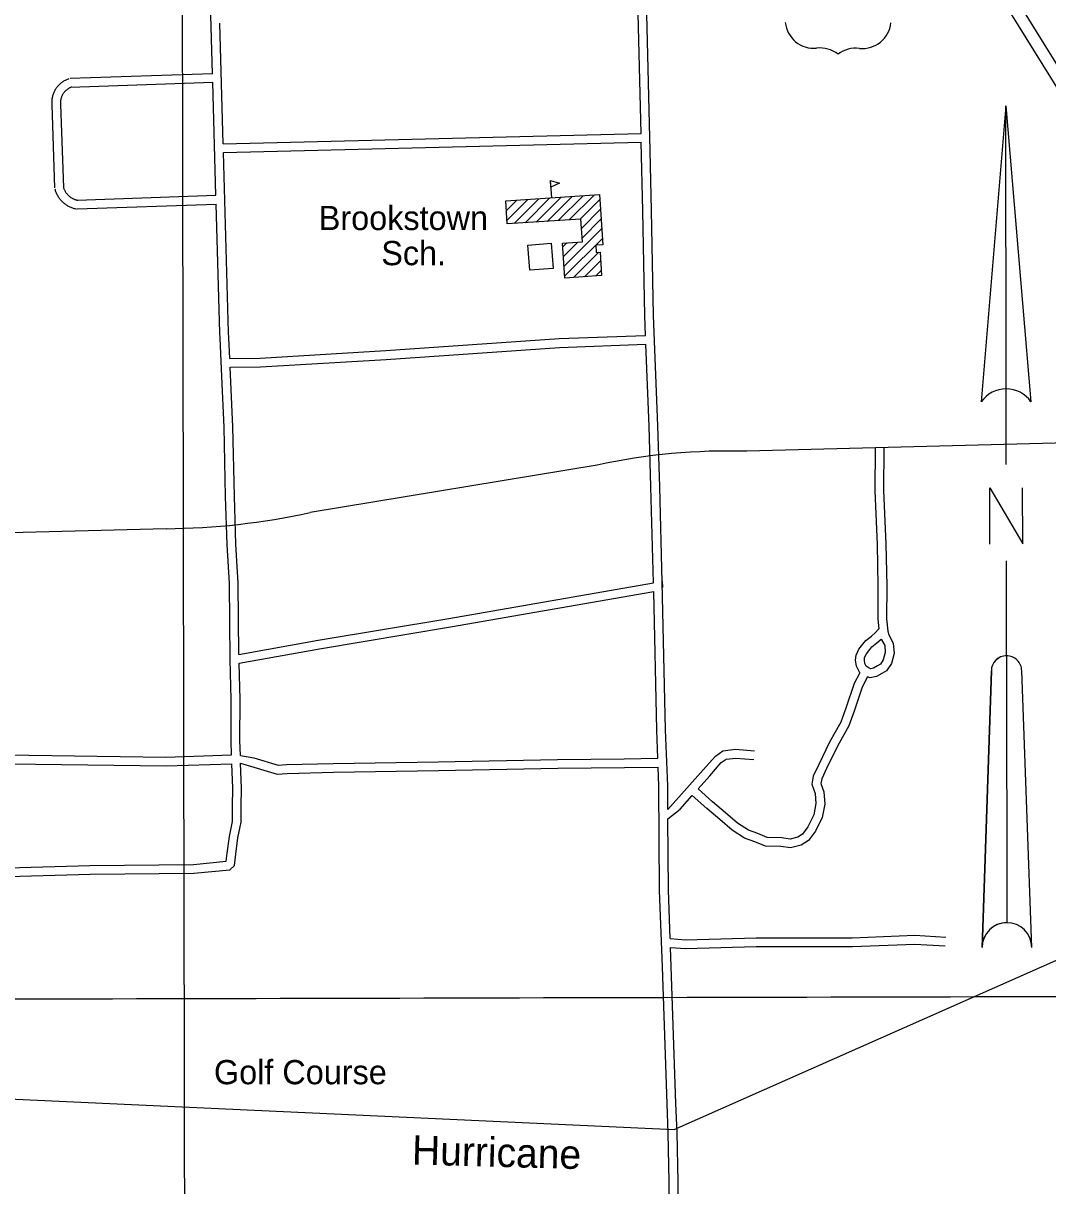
# Model space of a CAD drawing. Extents: x 3313447 to 3351316, y 703786 to 729172.
# Drawn here: x 3343281 to 3346791, y 720684 to 724668 of the extents above; entities that cross this region are included whole.
import ezdxf

# ---------------------------------------------------------------- set-up
doc = ezdxf.new("R2010")
doc.units = 0
for name, color, linetype in [('V-ANNO-SYMB', 7, 'Continuous'), ('V-BLDG-IDEN', 7, 'Continuous'), ('V-BLDG-OTLN', 7, 'Continuous'), ('V-GRID-MAJR', 7, 'Continuous'), ('V-RIVR-IDEN', 7, 'Continuous'), ('V-ROAD-CNTR', 7, 'Continuous'), ('V-ROAD-IDEN', 7, 'Continuous'), ('V-TOPO-SHOR', 7, 'Continuous')]:
    doc.layers.add(name, color=color, linetype=linetype)

msp = doc.modelspace()

# ---------------------------------------------------------------- linework, layer by layer
at = {"layer": 'V-ANNO-SYMB'}
for p, q in [((3346647.368104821, 724385.5314567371), (3346563.844582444, 723370.4088921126)), ((3346647.368104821, 724385.5314567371), (3346733.8444026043, 723370.6561688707)), ((3346648.778036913, 723415.5324814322), (3346647.368104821, 724385.5314567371)), ((3346647.368104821, 724385.5314567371), (3346733.8444026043, 723370.6561688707)), ((3346648.7800369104, 723415.5324843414), (3346647.368104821, 724385.5314567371)), ((3346649.1582248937, 723155.5327593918), (3346648.7800369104, 723415.5324843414)), ((3346650.1099676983, 722500.5334508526), (3346649.6372327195, 722825.5331070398)), ((3346650.1099676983, 722500.5334508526), (3346651.4408984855, 721585.5344188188)), ((3346650.1099676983, 722500.5334508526), (3346651.4408984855, 721585.5344188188)), ((3346566.5636267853, 721500.4108689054), (3346598.185660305, 722448.4578682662)), ((3346598.185661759, 722448.4568682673), (3346566.5646267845, 721500.4108703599)), ((3346736.5654469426, 721500.6581485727), (3346702.185550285, 722448.6091434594))]:
    msp.add_line(p, q, dxfattribs=at)
msp.add_lwpolyline([(3346593.552903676, 722883.467589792), (3346593.273626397, 723075.467386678), (3346705.5527851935, 722883.6305015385), (3346705.2735079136, 723075.6302984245)], dxfattribs=at)
for centre, radius, start, end in [((3346648.928718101, 723312.7548139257), 102.77777780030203, 90.08334630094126, 145.87788796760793), ((3346648.9283504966, 723312.754813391), 102.77777780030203, 34.28879343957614, 90.08333510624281), ((3346648.928718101, 723312.7548139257), 102.77777780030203, 34.28880463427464, 90.0721713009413), ((3346650.185273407, 722448.5335052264), 51.999999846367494, 90.08002618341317, 180.08333173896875), ((3346650.1859371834, 722448.533506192), 51.99999984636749, 90.08665522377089, 180.08334966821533), ((3346650.1859371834, 722448.533506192), 51.99999984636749, 0.08334966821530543, 90.08665522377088), ((3346651.5640423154, 721500.5345080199), 85.00000000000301, 90.08333173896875, 180.08333173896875), ((3346651.565031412, 721500.5345094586), 85.000000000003, 90.0833496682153, 180.0833496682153), ((3346651.565031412, 721500.5345094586), 85.000000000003, 0.08334966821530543, 90.0833496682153), ((3346651.565031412, 721500.5345094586), 85.000000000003, 0.08334966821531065, 90.0833496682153)]:
    msp.add_arc(centre, radius, start, end, dxfattribs=at)
at = {"layer": 'V-BLDG-OTLN'}
for p, q in [((3345091.676, 724070.084), (3345087.711, 724129.953)), ((3344936.465, 724026.502), (3344972.132, 724062.1680000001)), ((3344938.661, 723993.3420000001), (3345009.994, 724064.675)), ((3344962.5870000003, 723981.9130000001), (3345047.857, 724067.183)), ((3345000.449, 723984.42), (3345085.719, 724069.6900000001)), ((3345038.312, 723986.927), (3345123.582, 724072.197)), ((3345076.174, 723989.434), (3345161.444, 724074.704)), ((3345114.037, 723991.942), (3345199.307, 724077.212)), ((3345151.9, 723994.449), (3345237.17, 724079.719)), ((3345189.762, 723996.956), (3345256.651, 724063.845)), ((3345193.649, 723965.487), (3345258.847, 724030.685)), ((3345195.845, 723932.328), (3345261.042, 723997.5260000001)), ((3345133.637, 723834.765), (3345263.238, 723964.366)), ((3345135.833, 723801.606), (3345265.434, 723931.207)), ((3345129.2460000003, 723901.084), (3345143.438, 723915.277)), ((3345131.4420000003, 723867.925), (3345181.3000000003, 723917.784)), ((3345166.535, 723796.952), (3345253.2630000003, 723883.68)), ((3345204.397, 723799.459), (3345259.295, 723854.356)), ((3345242.2600000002, 723801.966), (3345261.49, 723821.197))]:
    msp.add_line(p, q, dxfattribs=at)
for points in [[(3345087.711, 724129.953), (3345118.409, 724120.41), (3345089.238, 724106.9010000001)], [(3344934.269, 724059.661), (3345255.519, 724080.934), (3345266.909, 723908.934), (3345242.968, 723907.349), (3345244.573, 723883.105), (3345257.335, 723883.9500000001), (3345262.674, 723803.318), (3345136.274, 723794.948), (3345128.372, 723914.279), (3345196.74, 723918.806), (3345191.557, 723997.0750000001), (3344939.519, 723980.385)], [(3345016.994, 723822.0920000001), (3345010.221, 723907.841), (3345089.762, 723914.1240000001), (3345096.535, 723828.375)]]:
    msp.add_lwpolyline(points, close=True, dxfattribs=at)
at = {"layer": 'V-GRID-MAJR'}
for points in [[(3343843.4620000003, 715263.921), (3343832.882, 721325.582), (3343822.302, 727387.272), (3343822.299, 727389.18)], [(3317583.083, 721289.311), (3322833.044, 721295.0380000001), (3328083.005, 721301.528), (3333332.965, 721308.783), (3338582.924, 721316.8), (3343832.882, 721325.582), (3349082.838, 721335.127), (3349082.839, 721335.127)]]:
    msp.add_spline(points, degree=3, dxfattribs=at)
at = {"layer": 'V-ROAD-CNTR'}
for points in [[(3345428.391105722, 724276.401420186), (3345391.550179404, 725782.154408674)], [(3346049.7288630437, 725771.2474304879), (3347116.197730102, 724054.426864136), (3348032.543897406, 722585.1638026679), (3349075.812810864, 720900.83117134)], [(3346014.249934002, 725749.208474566), (3347080.73880102, 724032.355908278), (3347997.0699683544, 722563.1158467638), (3349075.375811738, 720822.2193285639)], [(3343929.23010405, 724495.4469820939), (3343915.4891315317, 724978.835015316)], [(3345398.03216644, 724290.6603916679), (3345387.98718653, 724701.2635704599)], [(3343966.068030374, 724255.3424623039), (3343954.324053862, 724668.45863607)], [(3343929.231104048, 724495.4479820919), (3343441.4550796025, 724478.720015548)], [(3343436.9810885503, 724477.875017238), (3343434.495093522, 724476.9990189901), (3343431.8030989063, 724475.948021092), (3343429.1451042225, 724474.806023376), (3343426.5311094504, 724473.5770258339), (3343423.9581145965, 724472.261028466), (3343421.427119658, 724470.858031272), (3343418.949124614, 724469.3720342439), (3343416.523129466, 724467.8060373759), (3343414.1491342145, 724466.1580406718), (3343411.828138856, 724464.4290441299), (3343409.5701433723, 724462.62404774), (3343407.3751477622, 724460.7490514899), (3343405.24115203, 724458.7960553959), (3343403.175156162, 724456.775059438), (3343401.1791601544, 724454.6870636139), (3343399.252164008, 724452.532067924), (3343397.399167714, 724450.313072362), (3343395.622171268, 724448.0350769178), (3343393.9201746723, 724445.697081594), (3343392.298177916, 724443.3020863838), (3343390.7591809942, 724440.857091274), (3343389.3031839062, 724438.3620962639), (3343387.930186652, 724435.818101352), (3343386.6431892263, 724433.2301065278), (3343385.443191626, 724430.59911179), (3343384.332193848, 724427.92911713), (3343383.3121958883, 724425.2251225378), (3343382.3831977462, 724422.491128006), (3343381.54619942, 724419.7261335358), (3343380.80120091, 724416.9311391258), (3343380.15120221, 724414.11414476), (3343379.5952033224, 724411.2781504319), (3343379.1352042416, 724408.4241561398), (3343378.7712049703, 724405.556161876), (3343378.5032055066, 724402.6781676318), (3343378.332205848, 724399.795173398), (3343378.256206, 724396.902179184), (3343378.279205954, 724394.0121849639), (3343378.398205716, 724391.1271907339), (3343378.6042053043, 724388.36419626), (3343378.622205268, 724388.16919665)], [(3343446.957068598, 724449.5830738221), (3343444.9390726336, 724448.8710752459), (3343443.183076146, 724448.1860766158), (3343441.453079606, 724447.442078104), (3343439.7450830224, 724446.63907971), (3343438.0660863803, 724445.781081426), (3343436.42108967, 724444.868083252), (3343434.8030929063, 724443.898085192), (3343433.217096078, 724442.87408724), (3343431.6670991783, 724441.798089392), (3343430.1581021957, 724440.6750916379), (3343428.68610514, 724439.498093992), (3343427.2511080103, 724438.2710964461), (3343425.86111079, 724437.0000989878), (3343424.5131134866, 724435.6811016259), (3343423.2091160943, 724434.3171043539), (3343421.952118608, 724432.9121071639), (3343420.745121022, 724431.467110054), (3343419.5841233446, 724429.97911303), (3343418.47612556, 724428.4551160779), (3343417.420127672, 724426.896119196), (3343416.415129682, 724425.2991223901), (3343415.463131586, 724423.670125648), (3343414.568133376, 724422.012128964), (3343413.729135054, 724420.3241323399), (3343412.947136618, 724418.6091357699), (3343412.2241380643, 724416.871139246), (3343411.558139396, 724415.1051427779), (3343410.95114061, 724413.317146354), (3343410.404141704, 724411.5121499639), (3343409.919142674, 724409.693153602), (3343409.4951435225, 724407.856157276), (3343409.133144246, 724406.0061609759), (3343408.833144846, 724404.1441647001), (3343408.595145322, 724402.2761684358), (3343408.42114567, 724400.3981721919), (3343408.308145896, 724398.513175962), (3343408.2601459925, 724396.6321797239), (3343408.275145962, 724394.748183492), (3343408.3521458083, 724392.8611872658), (3343408.502145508, 724390.8621912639), (3343408.4961455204, 724390.927191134)], [(3343930.083102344, 724465.460042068), (3343442.483077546, 724448.738075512)], [(3343941.079080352, 724078.646815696), (3343930.083102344, 724465.45904207)], [(3343378.568205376, 724389.0301949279), (3343388.4091856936, 724104.103764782)], [(3343408.550145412, 724390.0661928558), (3343418.3911257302, 724105.1397627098)], [(3343966.068030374, 724255.343462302), (3345398.03216644, 724290.6603916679)], [(3343966.92002867, 724225.3555222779), (3345398.7391650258, 724260.6684516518)], [(3345413.51213548, 723598.6377757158), (3345410.951140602, 723665.43064213), (3345404.1681541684, 724025.4379221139), (3345398.7391650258, 724260.667451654)], [(3345489.7789829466, 721972.920027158), (3345489.297983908, 722054.0918648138), (3345481.442999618, 722246.8234793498), (3345470.669021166, 722752.955467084), (3345461.9040386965, 723079.832813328), (3345455.443051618, 723288.0393969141), (3345440.941080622, 723666.288640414), (3345434.16209418, 724026.065920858), (3345428.278105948, 724281.002410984)], [(3343984.463993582, 723608.2057565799), (3343966.92002867, 724225.35452228)], [(3343388.9441846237, 724100.6207717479), (3343389.6771831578, 724097.9687770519), (3343390.5671813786, 724095.1167827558), (3343391.5451794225, 724092.2997883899), (3343392.6141772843, 724089.5087939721), (3343393.77117497, 724086.7557994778), (3343395.0141724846, 724084.0438049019), (3343396.3451698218, 724081.3678102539), (3343397.759166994, 724078.7378155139), (3343399.257163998, 724076.1548206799), (3343400.8371608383, 724073.6198257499), (3343402.4971575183, 724071.1368307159), (3343404.234154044, 724068.708835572), (3343406.050150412, 724066.335840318), (3343407.938146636, 724064.0248449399), (3343409.8981427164, 724061.773849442), (3343411.932138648, 724059.5848538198), (3343414.0351344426, 724057.4618580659), (3343416.202130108, 724055.4108621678), (3343418.432125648, 724053.427866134), (3343420.730121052, 724051.513869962), (3343423.085116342, 724049.676873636), (3343425.497111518, 724047.916877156), (3343427.9621065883, 724046.2348805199), (3343430.480101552, 724044.6318837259), (3343433.0490964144, 724043.108886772), (3343435.668091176, 724041.6668896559), (3343438.330085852, 724040.3118923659), (3343441.030080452, 724039.0428949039), (3343443.7710749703, 724037.85989727), (3343446.5520694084, 724036.763899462), (3343449.364063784, 724035.757901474), (3343452.203058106, 724034.843903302), (3343455.0740523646, 724034.0179049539), (3343457.972046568, 724033.28490642), (3343460.854040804, 724032.6539076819), (3343462.822036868, 724032.2779084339)], [(3343417.8561268, 724108.622755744), (3343418.4611255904, 724106.4407601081), (3343419.0651243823, 724104.5047639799), (3343419.7311230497, 724102.583767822), (3343420.4561216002, 724100.6907716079), (3343421.2431200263, 724098.8197753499), (3343422.0881183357, 724096.973779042), (3343422.9911165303, 724095.1577826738), (3343423.953114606, 724093.3717862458), (3343424.97111257, 724091.6147897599), (3343426.043110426, 724089.8937932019), (3343427.17110817, 724088.206796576), (3343428.3521058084, 724086.556799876), (3343429.584103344, 724084.945803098), (3343430.870100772, 724083.372806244), (3343432.204098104, 724081.841809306), (3343433.584095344, 724080.356812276), (3343435.01109249, 724078.9158151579), (3343436.48608954, 724077.5188179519), (3343438.004086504, 724076.1698206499), (3343439.560083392, 724074.8738232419), (3343441.159080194, 724073.6268257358), (3343442.799076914, 724072.4288281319), (3343444.47607356, 724071.28483042), (3343446.1900701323, 724070.193832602), (3343447.935066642, 724069.158834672), (3343449.7100630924, 724068.182836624), (3343451.518059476, 724067.2618384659), (3343453.3560558, 724066.3988401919), (3343455.22105207, 724065.5938418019), (3343457.1060483, 724064.8498432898), (3343459.0160444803, 724064.1678446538), (3343460.95104061, 724063.543845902), (3343462.900036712, 724062.9838470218), (3343464.864032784, 724062.486848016), (3343466.8820287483, 724062.043848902), (3343468.452025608, 724061.7438495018)], [(3343465.113032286, 724062.0018489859), (3343941.078080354, 724078.6488156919)], [(3343466.16103019, 724032.0199089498), (3343941.93007865, 724048.65987567)], [(3343954.4760535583, 723607.3537582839), (3343941.931078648, 724048.6588756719)], [(3343994.9379726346, 722160.3716522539), (3343993.3739757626, 722209.064554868), (3343993.850974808, 722350.631271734), (3343990.13498224, 722487.6129977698), (3343987.785986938, 722748.5154759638), (3343979.1120042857, 722881.828209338), (3343974.3290138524, 723046.289880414), (3343969.33002385, 723284.2504044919), (3343961.066040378, 723457.6400577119), (3343955.4170516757, 723588.937795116), (3343954.49005353, 723607.0117589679)], [(3343988.4479856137, 723519.1279347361), (3343985.382991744, 723590.3517922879), (3343984.4499936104, 723608.5477558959)], [(3343988.4479856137, 723519.1279347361), (3344092.9727765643, 723520.4849320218), (3344522.879916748, 723546.2898804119), (3345116.821728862, 723587.5237979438), (3345413.5111354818, 723598.6377757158)], [(3343989.7419830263, 723489.1419947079), (3344094.066774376, 723490.4969919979), (3344524.8179128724, 723516.3519402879), (3345118.4217256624, 723557.561857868), (3345414.66213318, 723568.6598356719)], [(3345440.716081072, 722750.7854714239), (3345431.916098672, 723078.964815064), (3345425.461111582, 723286.999398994), (3345414.66213318, 723568.6598356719)], [(3344019.9799225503, 722504.9139631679), (3344017.7779269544, 722749.6254737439), (3344009.083944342, 722883.238206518), (3344004.3189538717, 723047.0418789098), (3343999.313963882, 723285.280402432), (3343989.59998331, 723489.1399947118)], [(3346861.631239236, 723230.348512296), (3345760.565441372, 723201.32657034)], [(3346229.944502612, 723213.1935466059), (3346228.873504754, 723066.7948394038), (3346236.587489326, 722882.806207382), (3346239.7124830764, 722740.6794916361), (3346239.4004837, 722627.3347183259), (3346243.0134764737, 722584.7168035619), (3346247.0974683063, 722572.3848282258), (3346262.133438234, 722543.809885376), (3346264.8094328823, 722508.306956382), (3346255.6314512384, 722473.819025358), (3346239.311483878, 722449.0480748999), (3346223.2455160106, 722439.222094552), (3346205.054552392, 722429.7941134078), (3346183.342595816, 722425.0491228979), (3346174.17061416, 722428.120116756)], [(3346199.944562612, 723213.4135461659), (3346198.8695647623, 723066.27684044), (3346206.6015492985, 722881.8482092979), (3346209.712543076, 722740.3914922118), (3346209.3965437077, 722626.106720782), (3346212.229538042, 722592.689787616)], [(3345247.010468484, 723153.963665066), (3344264.22943405, 722991.4099901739)], [(3343770.088422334, 722935.96710106), (3342568.3918257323, 722904.205164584)], [(3344019.9799225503, 722504.9139631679), (3344291.381379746, 722553.4638660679), (3344739.444483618, 722628.689715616), (3345440.716081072, 722750.7854714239)], [(3345470.608021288, 722755.9894610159), (3345471.0550203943, 722734.75250349)], [(3344020.500921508, 722474.5300239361), (3344296.507369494, 722523.9039251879), (3344744.500473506, 722599.119774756), (3345441.355079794, 722720.4445321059)], [(3345455.404051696, 722149.050674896), (3345451.4570595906, 722245.89348121), (3345441.355079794, 722720.4445321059)], [(3346147.432667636, 722441.7350895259), (3346135.7446910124, 722465.3180423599), (3346133.1296962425, 722484.907003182), (3346134.59569331, 722502.5539678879), (3346144.646673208, 722522.6329277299), (3346158.0496464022, 722540.7298915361), (3346167.703627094, 722552.290868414), (3346186.9555885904, 722567.9748370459), (3346199.7265630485, 722578.7058155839), (3346212.229538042, 722592.689787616)], [(3346221.057520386, 722557.444858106), (3346232.6854971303, 722535.3479023), (3346234.513493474, 722511.1149507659), (3346227.8955067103, 722486.2490004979), (3346217.9455266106, 722471.146030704), (3346208.499545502, 722465.36804226), (3346194.774572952, 722458.256056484), (3346185.022592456, 722456.125060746), (3346179.156604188, 722458.089056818), (3346169.40562369, 722464.9580430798), (3346164.8246328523, 722474.200024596), (3346163.2956359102, 722485.659001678), (3346164.013634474, 722494.301984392), (3346170.306621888, 722506.87295925), (3346181.637599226, 722522.1719286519), (3346188.88558473, 722530.850911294), (3346206.079550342, 722544.8608832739), (3346221.057520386, 722557.444858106)], [(3344025.011912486, 722158.545655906), (3344023.3759157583, 722209.4965540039), (3344023.852914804, 722350.9872710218), (3344020.500921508, 722474.5300239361)], [(3346174.17061416, 722428.120116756), (3346155.458651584, 722392.910187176), (3346127.8477068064, 722311.089350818), (3346109.67574315, 722260.382452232), (3346070.6378212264, 722190.865591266), (3346033.693895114, 722114.51374397), (3346016.852928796, 722079.0298149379), (3346014.322933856, 722062.567847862), (3346023.7789149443, 722034.544903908), (3346027.3609077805, 721991.9539890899), (3346018.6939251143, 721945.9760810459), (3345995.123972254, 721898.7511754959), (3345971.6310192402, 721866.838239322), (3345946.592069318, 721851.0862708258), (3345910.155142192, 721841.7582894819), (3345877.248208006, 721846.8532792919), (3345824.26631397, 721848.2132765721), (3345787.313387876, 721863.0022469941), (3345752.3024578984, 721875.016222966), (3345710.580541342, 721903.1231667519), (3345668.3706257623, 721938.9890950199), (3345623.3127158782, 721976.4950200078), (3345573.072816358, 722021.526929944)], [(3346147.432667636, 722441.7350895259), (3346127.8167068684, 722404.824163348), (3346099.511763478, 722320.9473311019), (3346082.283797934, 722272.874427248), (3346044.0318744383, 722204.7555634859), (3346006.639949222, 722127.4797180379), (3345987.866986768, 722087.9257971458), (3345983.5609953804, 722059.8998531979), (3345994.188974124, 722028.4029161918), (3345997.124968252, 721993.5039859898), (3345989.9859825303, 721955.6360617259), (3345969.434023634, 721914.457144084), (3345950.8430608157, 721889.202194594), (3345934.598093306, 721878.9822150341), (3345908.6711451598, 721872.3462283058), (3345879.938202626, 721876.7932194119), (3345830.41630167, 721878.065216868), (3345797.76136698, 721891.1341907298), (3345765.782430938, 721902.108168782), (3345728.7305050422, 721927.0691188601), (3345687.6805871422, 721961.9490490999), (3345642.92667665, 721999.2009745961), (3345592.993776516, 722043.9568850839)], [(3345489.7789829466, 721972.920027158), (3345610.8907407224, 722109.2867544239), (3345652.61665727, 722156.5966598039), (3345678.38160574, 722174.6506236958), (3345721.6935191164, 722179.7416135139), (3345786.77138896, 722174.595623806)], [(3342383.904194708, 722138.234696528), (3342623.2757159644, 722149.1856746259), (3343142.525677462, 722161.7096495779), (3343769.7624229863, 722152.8446673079), (3343994.9379726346, 722160.3716522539)], [(3344025.011912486, 722158.545655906), (3344070.455821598, 722150.560671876), (3344154.5336534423, 722125.0947228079), (3344183.201596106, 722127.2047185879), (3344342.9542766, 722131.5997097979), (3344703.1955561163, 722137.2766984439), (3345111.709739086, 722144.765683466), (3345340.3882817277, 722147.506677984), (3345455.404051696, 722149.050674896)], [(3345592.993776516, 722043.9568850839), (3345633.3566957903, 722089.404794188), (3345672.754616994, 722134.076704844), (3345689.399583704, 722145.73868152), (3345722.267517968, 722149.6016737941), (3345784.4073936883, 722144.6896836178)], [(3342385.0801923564, 722108.2577564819), (3342624.3237138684, 722119.2017345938), (3343142.675677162, 722131.70370959), (3343770.052422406, 722122.8367273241), (3343995.900970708, 722130.3877122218)], [(3343228.067506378, 721773.9854250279), (3343509.0609443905, 721781.6284097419), (3343863.962234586, 721785.05440289), (3343976.3720097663, 721795.8373813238), (3343976.561009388, 721796.0053809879), (3343980.052002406, 721824.0353249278), (3343987.102988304, 721881.153210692), (3343997.9549666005, 721932.6081077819), (3343997.6329672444, 721983.7210055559), (3343998.59496532, 722046.5198799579), (3343995.900970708, 722130.386712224)], [(3343228.715505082, 721743.9914850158), (3343509.612943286, 721751.632469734), (3343865.542231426, 721755.068462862), (3343988.973984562, 721766.9094391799), (3344004.9329526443, 721781.0774108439), (3344009.823942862, 721820.3433323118), (3344016.720929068, 721876.2112205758), (3344027.97490656, 721929.572113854), (3344027.63490724, 721983.585005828), (3344028.602905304, 722046.7718794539), (3344025.8419108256, 722132.725707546)], [(3344025.8419108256, 722132.725707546), (3344151.173660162, 722094.766783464), (3344184.715593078, 722097.234778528), (3344343.602275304, 722101.6057697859), (3344703.707555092, 722107.280758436), (3345112.1637381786, 722114.769743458), (3345340.7702809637, 722117.5087379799), (3345456.626049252, 722119.0637348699)], [(3345500.313961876, 719841.7502895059), (3345502.327957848, 720101.829769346), (3345496.598969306, 720422.3031283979), (3345494.590973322, 720696.8375793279), (3345491.059980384, 720864.8272433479), (3345486.839988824, 720964.8110433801), (3345471.4760195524, 721434.076104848), (3345461.42203966, 721696.3475803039), (3345459.3020439, 722053.3918662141), (3345456.626049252, 722119.0637348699)], [(3345489.968982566, 721940.923091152), (3345531.645899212, 721974.8810232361), (3345573.072816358, 722021.526929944)], [(3345497.779966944, 721531.068910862), (3345491.4179796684, 721697.011578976), (3345489.968982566, 721940.923091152)], [(3345497.779966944, 721531.068910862), (3345550.7158610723, 721526.987919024), (3345792.14137822, 721533.451906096), (3346121.453719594, 721533.880905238), (3346336.5122894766, 721542.280888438), (3346442.1890781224, 721536.2169005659)], [(3345498.93696463, 721500.8909712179), (3345549.9618625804, 721496.957979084), (3345792.563377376, 721503.451966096), (3346122.059718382, 721503.8809652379), (3346336.238290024, 721512.2469485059), (3346440.471081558, 721506.2669604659)], [(3345530.313901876, 719841.5182899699), (3345532.329897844, 720101.981769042), (3345526.59690931, 720422.6811276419), (3345524.588913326, 720697.26157848), (3345521.045920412, 720865.775241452), (3345516.819928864, 720965.935041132), (3345501.457959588, 721435.142102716), (3345498.93696463, 721500.8909712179)]]:
    msp.add_lwpolyline(points, dxfattribs=at)
for centre, radius, start, end in [((3345697.7912381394, 721074.0716506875), 2128.180935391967, 88.30972792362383, 102.2287473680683), ((3343753.1729631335, 725316.4932774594), 2380.5862742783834, 270.407137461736, 282.3965763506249)]:
    msp.add_arc(centre, radius, start, end, dxfattribs=at)
at = {"layer": 'V-ROAD-IDEN'}
for centre, major_axis, ratio, start_param, end_param in [((3345990.006248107, 724681.5054963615), (6.0513936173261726e-15, 98.82675758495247), 0.9978897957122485, 1.6727658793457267, 3.2383265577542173), ((3346156.1897209, 724680.7568767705), (6.050993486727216e-15, -98.82022295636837), 0.9978897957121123, 6.181885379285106, 7.747478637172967), ((3346010.2784709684, 724478.0501168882), (6.468884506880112e-15, 105.64490123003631), 0.9978897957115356, 5.646835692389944, 6.385311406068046), ((3346134.9921834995, 724477.3973784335), (6.468884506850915e-15, -105.64490122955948), 0.9978897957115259, 3.034928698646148, 3.7734044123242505)]:
    msp.add_ellipse(centre, major_axis=major_axis, ratio=ratio, start_param=start_param, end_param=end_param, dxfattribs=at)
at = {"layer": 'V-TOPO-SHOR'}
msp.add_lwpolyline([(3342411.325, 721019.377), (3345511.794, 720876.3470000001), (3347159.103, 721606.34), (3348427.325, 721970.1140000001), (3348718.032, 722012.976), (3348814.13, 722029.11), (3349081.4321652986, 722079.0034636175)], dxfattribs=at)

# ---------------------------------------------------------------- texts
at = {"layer": 'V-BLDG-IDEN'}
for s, p in [('Brookstown', (3344293.53937543, 723959.536053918)), ('Sch.', (3344507.6699471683, 723839.106294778)), ('Golf Course', (3343934.297093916, 721031.73590953))]:
    msp.add_text(s, height=82.99983200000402, dxfattribs=at).set_placement(p)
at = {"layer": 'V-RIVR-IDEN'}
msp.add_text('Hurricane', height=99.999801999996, rotation=358.4160060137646, dxfattribs=at).set_placement((3344611.8451117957, 720756.79529052))

doc.saveas('drawing.dxf')
